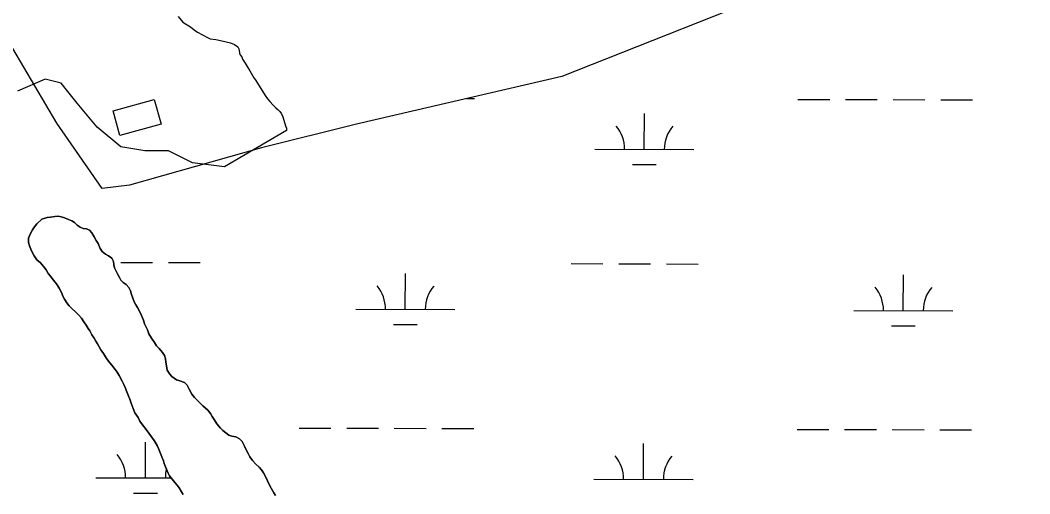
# Model space of a CAD drawing. Extents: x 3161514 to 3199414, y 831166 to 856601.
# Drawn here: x 3194410 to 3195427, y 850398 to 850875 of the extents above; entities that cross this region are included whole.
import ezdxf

# ---------------------------------------------------------------- set-up
doc = ezdxf.new("R2010")
doc.units = 0
for name, color, linetype in [('V-BLDG-OTLN', 7, 'Continuous'), ('V-SITE-VEGE', 7, 'Continuous'), ('V-TOPO-SHOR', 7, 'Continuous'), ('V-WETL-SWMP', 7, 'Continuous')]:
    doc.layers.add(name, color=color, linetype=linetype)

msp = doc.modelspace()

# ---------------------------------------------------------------- linework, layer by layer
at = {"layer": 'V-BLDG-OTLN'}
msp.add_lwpolyline([(3194510.3, 850758.9), (3194503.5, 850783.5), (3194545, 850795), (3194551.8, 850770.3)], close=True, dxfattribs=at)
at = {"layer": 'V-SITE-VEGE'}
for points in [[(3194569.1, 850878.9), (3194573.9, 850873.1), (3194576.3, 850871.4), (3194581.5, 850868.4), (3194585.2, 850865.4), (3194588.6, 850863), (3194598.5, 850857.6), (3194601.3, 850856.3), (3194607.1, 850855.6), (3194611.8, 850854.6), (3194621.7, 850852.3), (3194625.8, 850850.6), (3194629.3, 850848.2), (3194630.3, 850846.2), (3194631.3, 850840.4), (3194633.1, 850838), (3194633.8, 850835.7), (3194636.5, 850831.6), (3194639.6, 850826.5), (3194641.3, 850824.1), (3194645.4, 850817), (3194646.8, 850815.3), (3194657.5, 850798), (3194659.2, 850795.6), (3194661.6, 850792.9), (3194664.7, 850789.2), (3194667.4, 850786.5), (3194669.5, 850785.1), (3194671.5, 850783.1), (3194673.2, 850780.7), (3194674.6, 850777.7), (3194677.4, 850768.5), (3194678.4, 850766.1), (3194678.1, 850763.7), (3194615.7, 850727.2), (3194583.6, 850731.2), (3194559.5, 850743.2), (3194535.4, 850743.2), (3194511.4, 850747.2), (3194487.3, 850767.3), (3194467.2, 850791.4), (3194451.2, 850811.5), (3194435.1, 850815.5), (3194407, 850803.4)], [(3194574.1, 850396.7), (3194572.6, 850399.6), (3194570.2, 850403.4), (3194567.9, 850406.1), (3194565.8, 850409), (3194562.9, 850412.2), (3194560.2, 850415.7), (3194558.9, 850418.4), (3194556.9, 850423.2), (3194555.1, 850428), (3194554.2, 850430.9), (3194552.7, 850434.8), (3194550.7, 850439.7), (3194549.3, 850443.1), (3194547.8, 850446.1), (3194544.9, 850451.4), (3194542.3, 850454.9), (3194539.6, 850458.8), (3194535.7, 850463.7), (3194533.1, 850467.1), (3194530.5, 850470.9), (3194528.6, 850474.3), (3194525.5, 850479.2), (3194523.7, 850483.5), (3194521.6, 850488.8), (3194520.3, 850492.8), (3194518.8, 850497), (3194517.5, 850500.4), (3194515.6, 850504.7), (3194514.3, 850507.7), (3194512.6, 850511.1), (3194509.5, 850516.8), (3194507.6, 850520), (3194505.7, 850522.9), (3194502.3, 850527.1), (3194500.2, 850529.6), (3194497.9, 850532.5), (3194496, 850535.5), (3194493.7, 850538.9), (3194491.3, 850542.6), (3194489.5, 850545.6), (3194487.9, 850548.7), (3194486.2, 850551.4), (3194484.3, 850554.4), (3194482, 850557.9), (3194480.1, 850561.8), (3194478.5, 850564.3), (3194476.4, 850567.7), (3194474.1, 850570.9), (3194471.5, 850574.7), (3194468.8, 850577.6), (3194465.5, 850581), (3194462.3, 850584), (3194459.2, 850587), (3194456.8, 850590.1), (3194454.5, 850593.9), (3194452.9, 850596.8), (3194451.9, 850599.7), (3194449.2, 850604.8), (3194447.1, 850608.3), (3194445, 850611), (3194443, 850613.4), (3194440.3, 850616.8), (3194438, 850619.8), (3194435.9, 850623.3), (3194433.8, 850626.2), (3194430.3, 850630.3), (3194426.7, 850633.4), (3194424, 850637.4), (3194421.9, 850641.2), (3194420.6, 850644.2), (3194419.1, 850647.6), (3194418.4, 850650.8), (3194418.4, 850655.2), (3194419.5, 850658.7), (3194422.2, 850663.8), (3194424.3, 850666.7), (3194426.5, 850669.6), (3194431.6, 850674.5), (3194437.2, 850676), (3194440.4, 850676.3), (3194444.8, 850677), (3194448, 850677.3), (3194451.2, 850676.7), (3194454.4, 850675.9), (3194458.7, 850674.2), (3194461.8, 850672.6), (3194464.7, 850671), (3194467.3, 850668.3), (3194470.3, 850666.2), (3194473.4, 850665.1), (3194476.6, 850664.5), (3194479.7, 850663.2), (3194481.9, 850660.6), (3194484.4, 850656.6), (3194486.5, 850653)], [(3194486.5, 850653), (3194488.3, 850649.9), (3194490.4, 850644.8), (3194492.6, 850641.8), (3194495.9, 850639.2), (3194498.9, 850637.6), (3194502.3, 850635.1), (3194503.8, 850631.9), (3194504.3, 850628.5), (3194504.8, 850625.3), (3194506.5, 850621.9), (3194508.2, 850618.6), (3194510.1, 850615.7), (3194511.4, 850613), (3194513.8, 850610.6), (3194516.7, 850608.5), (3194519.3, 850605.5), (3194521.1, 850602.3), (3194522.2, 850598.3), (3194523.4, 850594.9), (3194524.7, 850591.1), (3194526.3, 850587.9), (3194528.1, 850585.2), (3194530, 850581.6), (3194532, 850577.3), (3194534.1, 850572.5), (3194535.1, 850569), (3194536.4, 850566.3), (3194538, 850562.9), (3194539.6, 850558.9), (3194542.1, 850554.3), (3194545.1, 850549.9), (3194547.4, 850546.7), (3194549.8, 850543.9), (3194553.4, 850540), (3194555.2, 850536.8), (3194556.2, 850533.6), (3194556.7, 850530.4), (3194557.3, 850526.4), (3194558.1, 850522.1), (3194560.7, 850518.3), (3194562.7, 850515.9), (3194567.5, 850512.4), (3194570.7, 850511.4), (3194575.5, 850509.8), (3194578.1, 850507), (3194580.2, 850503.1), (3194583, 850498), (3194585.4, 850494.5), (3194587.8, 850492.1), (3194590.9, 850489.4), (3194594.1, 850486.3), (3194599, 850481.9), (3194601.6, 850478.4), (3194603.5, 850475.3), (3194605.3, 850472.4), (3194608.2, 850468.1), (3194611.6, 850463.8), (3194614.2, 850461.4), (3194617.2, 850458.9), (3194620.1, 850456.8), (3194623.2, 850455.7), (3194627.2, 850454.9), (3194630.8, 850453), (3194633.5, 850450.1), (3194635.8, 850445.7), (3194637.4, 850442.5), (3194639.5, 850438.3), (3194641.4, 850434.9), (3194644, 850431.1), (3194647.3, 850427.3), (3194650.7, 850424.4), (3194652.9, 850421.7), (3194655, 850418.6), (3194657.8, 850413.5), (3194659.2, 850410.5), (3194661.2, 850406.3), (3194662.8, 850403.3), (3194665.6, 850398.6), (3194667.3, 850395.9)]]:
    msp.add_lwpolyline(points, dxfattribs=at)
at = {"layer": 'V-TOPO-SHOR'}
for points in [[(3194608.2, 850468.1), (3194605.3, 850472.4), (3194603.5, 850475.3), (3194601.6, 850478.4), (3194599, 850481.9), (3194594.1, 850486.3), (3194590.9, 850489.4), (3194587.8, 850492.1), (3194585.4, 850494.5), (3194583, 850498), (3194580.2, 850503.1), (3194578.1, 850507), (3194575.5, 850509.8), (3194570.7, 850511.4), (3194567.5, 850512.4), (3194562.7, 850515.9), (3194560.7, 850518.3), (3194558.1, 850522.1), (3194557.3, 850526.4), (3194556.7, 850530.4), (3194556.2, 850533.6), (3194555.2, 850536.8), (3194553.4, 850540), (3194549.8, 850543.9), (3194547.4, 850546.7), (3194545.1, 850549.9), (3194542.1, 850554.3), (3194539.6, 850558.9), (3194538, 850562.9), (3194536.4, 850566.3), (3194535.1, 850569), (3194534.1, 850572.5), (3194532, 850577.3), (3194530, 850581.6), (3194528.1, 850585.2), (3194526.3, 850587.9), (3194524.7, 850591.1), (3194523.4, 850594.9), (3194522.2, 850598.3), (3194521.1, 850602.3), (3194519.3, 850605.5), (3194516.7, 850608.5), (3194513.8, 850610.6), (3194511.4, 850613), (3194510.1, 850615.7), (3194508.2, 850618.6), (3194506.5, 850621.9), (3194504.8, 850625.3), (3194504.3, 850628.5), (3194503.8, 850631.9), (3194502.3, 850635.1), (3194498.9, 850637.6), (3194495.9, 850639.2), (3194492.6, 850641.8), (3194490.4, 850644.8), (3194488.3, 850649.9), (3194486.5, 850653), (3194484.4, 850656.6), (3194481.9, 850660.6), (3194479.7, 850663.2), (3194476.6, 850664.5), (3194473.4, 850665.1), (3194470.3, 850666.2), (3194467.3, 850668.3), (3194464.7, 850671), (3194461.8, 850672.6), (3194458.7, 850674.2), (3194454.4, 850675.9), (3194451.2, 850676.7), (3194448, 850677.3), (3194444.8, 850677), (3194440.4, 850676.3), (3194437.2, 850676), (3194431.6, 850674.5), (3194426.5, 850669.6), (3194424.3, 850666.7), (3194422.2, 850663.8), (3194419.5, 850658.7), (3194418.4, 850655.2), (3194418.4, 850650.8), (3194419.1, 850647.6), (3194420.6, 850644.2), (3194421.9, 850641.2), (3194424, 850637.4), (3194426.7, 850633.4), (3194430.3, 850630.3), (3194433.8, 850626.2), (3194435.9, 850623.3), (3194438, 850619.8), (3194440.3, 850616.8), (3194443, 850613.4), (3194445, 850611), (3194447.1, 850608.3), (3194449.2, 850604.8), (3194451.9, 850599.7), (3194452.9, 850596.8), (3194454.5, 850593.9), (3194456.8, 850590.1), (3194459.2, 850587), (3194462.3, 850584), (3194465.5, 850581)], [(3194465.5, 850581), (3194468.8, 850577.6), (3194471.5, 850574.7), (3194474.1, 850570.9), (3194476.4, 850567.7), (3194478.5, 850564.3), (3194480.1, 850561.8), (3194482, 850557.9), (3194484.3, 850554.4), (3194486.2, 850551.4), (3194487.9, 850548.7), (3194489.5, 850545.6), (3194491.3, 850542.6), (3194493.7, 850538.9), (3194496, 850535.5), (3194497.9, 850532.5), (3194500.2, 850529.6), (3194502.3, 850527.1), (3194505.7, 850522.9), (3194507.6, 850520), (3194509.5, 850516.8), (3194512.6, 850511.1), (3194514.3, 850507.7), (3194515.6, 850504.7), (3194517.5, 850500.4), (3194518.8, 850497), (3194520.3, 850492.8), (3194521.6, 850488.8), (3194523.7, 850483.5), (3194525.5, 850479.2), (3194528.6, 850474.3), (3194530.5, 850470.9), (3194533.1, 850467.1), (3194535.7, 850463.7), (3194539.6, 850458.8), (3194542.3, 850454.9), (3194544.9, 850451.4), (3194547.8, 850446.1), (3194549.3, 850443.1), (3194550.7, 850439.7), (3194552.7, 850434.8), (3194554.2, 850430.9), (3194555.1, 850428), (3194556.9, 850423.2), (3194558.9, 850418.4), (3194560.2, 850415.7), (3194562.9, 850412.2), (3194565.8, 850409), (3194567.9, 850406.1), (3194570.2, 850403.4), (3194572.6, 850399.6), (3194574.1, 850396.7)], [(3194667.3, 850395.9), (3194665.6, 850398.6), (3194662.8, 850403.3), (3194661.2, 850406.3), (3194659.2, 850410.5), (3194657.8, 850413.5), (3194655, 850418.6), (3194652.9, 850421.7), (3194650.7, 850424.4), (3194647.3, 850427.3), (3194644, 850431.1), (3194641.4, 850434.9), (3194639.5, 850438.3), (3194637.4, 850442.5), (3194635.8, 850445.7), (3194633.5, 850450.1), (3194630.8, 850453), (3194627.2, 850454.9), (3194623.2, 850455.7), (3194620.1, 850456.8), (3194617.2, 850458.9), (3194614.2, 850461.4), (3194611.6, 850463.8), (3194608.2, 850468.1)]]:
    msp.add_lwpolyline(points, dxfattribs=at)
at = {"layer": 'V-WETL-SWMP'}
for p, q in [((3194859.6, 850796.1), (3194867.8, 850796)), ((3195193.7, 850795.1), (3195225.7, 850795)), ((3195241.7, 850795), (3195273.7, 850794.9)), ((3195289.7, 850794.9), (3195321.7, 850794.8)), ((3195337.7, 850794.7), (3195369.7, 850794.6)), ((3195038.9, 850744.8), (3195039, 850780.8)), ((3194988.9, 850745), (3195088.9, 850744.7)), ((3195026.9, 850729.4), (3195050.9, 850729.4)), ((3194511.3, 850630.8), (3194543.3, 850630.8)), ((3194559.3, 850630.7), (3194591.3, 850630.6)), ((3194965.2, 850629.6), (3194997.2, 850629.5)), ((3195013.2, 850629.5), (3195045.2, 850629.4)), ((3195061.2, 850629.3), (3195093.2, 850629.2)), ((3194798, 850583.6), (3194798.1, 850619.6)), ((3195299.9, 850582.2), (3195300, 850618.2)), ((3194748, 850583.8), (3194848, 850583.5)), ((3195249.9, 850582.4), (3195349.9, 850582.1)), ((3194786, 850568.2), (3194810, 850568.2)), ((3195287.9, 850566.8), (3195311.9, 850566.8)), ((3194690.9, 850463.8), (3194722.9, 850463.8)), ((3194738.9, 850463.7), (3194770.9, 850463.6)), ((3194786.9, 850463.6), (3194818.9, 850463.5)), ((3194834.9, 850463.4), (3194866.9, 850463.4)), ((3195192.8, 850462.5), (3195224.8, 850462.4)), ((3195240.8, 850462.3), (3195272.8, 850462.2)), ((3195288.8, 850462.2), (3195320.8, 850462.1)), ((3195336.8, 850462.1), (3195368.8, 850462)), ((3194536.1, 850413.5), (3194536.2, 850449.5)), ((3195038, 850412.1), (3195038.1, 850448.1)), ((3194486.1, 850413.7), (3194561.9, 850413.5)), ((3194988, 850412.3), (3195088, 850412)), ((3194524.1, 850398.1), (3194548.1, 850398.1))]:
    msp.add_line(p, q, dxfattribs=at)
for points in [[(3196271.6, 851268.7), (3195198.7, 850914.6), (3194955.6, 850818.4), (3194748.7, 850770.2), (3194653.1, 850746.4), (3194520.1, 850708.7), (3194492.6, 850705.3), (3194446.8, 850771.2), (3194402.5, 850846.5), (3194357.5, 850845.8), (3194295.8, 850827.4), (3194277.4, 850799.8), (3194305.9, 850715.9), (3194289.9, 850642.9), (3194237.3, 850599.2), (3194055.1, 850566.5), (3193882.4, 850526.4), (3193690.1, 850496.8), (3193562.4, 850455.9), (3193346.1, 850288.7)], [(3194505.7, 850522.9), (3194502.3, 850527.1), (3194500.2, 850529.6), (3194497.9, 850532.5), (3194496, 850535.5), (3194493.7, 850538.9), (3194491.3, 850542.6), (3194489.5, 850545.6), (3194487.9, 850548.7), (3194486.2, 850551.4), (3194484.3, 850554.4), (3194482, 850557.9), (3194480.1, 850561.8), (3194478.5, 850564.3), (3194476.4, 850567.7), (3194474.1, 850570.9), (3194471.5, 850574.7), (3194468.8, 850577.6), (3194465.5, 850581), (3194462.3, 850584), (3194459.2, 850587), (3194456.8, 850590.1), (3194454.5, 850593.9), (3194452.9, 850596.8), (3194451.9, 850599.7), (3194449.2, 850604.8), (3194447.1, 850608.3), (3194445, 850611), (3194443, 850613.4), (3194440.3, 850616.8), (3194438, 850619.8), (3194435.9, 850623.3), (3194433.8, 850626.2), (3194430.3, 850630.3), (3194426.7, 850633.4), (3194424, 850637.4), (3194421.9, 850641.2), (3194420.6, 850644.2), (3194419.1, 850647.6), (3194418.4, 850650.8), (3194418.4, 850655.2), (3194419.5, 850658.7), (3194422.2, 850663.8), (3194424.3, 850666.7), (3194426.5, 850669.6), (3194431.6, 850674.5), (3194437.2, 850676), (3194440.4, 850676.3), (3194444.8, 850677), (3194448, 850677.3), (3194451.2, 850676.7), (3194454.4, 850675.9), (3194458.7, 850674.2), (3194461.8, 850672.6), (3194464.7, 850671), (3194467.3, 850668.3), (3194470.3, 850666.2), (3194473.4, 850665.1), (3194476.6, 850664.5), (3194479.7, 850663.2), (3194481.9, 850660.6), (3194484.4, 850656.6), (3194486.5, 850653), (3194488.3, 850649.9), (3194490.4, 850644.8), (3194492.6, 850641.8), (3194495.9, 850639.2), (3194498.9, 850637.6), (3194502.3, 850635.1), (3194503.8, 850631.9), (3194504.3, 850628.5), (3194504.8, 850625.3), (3194506.5, 850621.9), (3194508.2, 850618.6), (3194510.1, 850615.7), (3194511.4, 850613), (3194513.8, 850610.6), (3194516.7, 850608.5), (3194519.3, 850605.5), (3194521.1, 850602.3), (3194522.2, 850598.3), (3194524.7, 850591.1), (3194526.3, 850587.9), (3194528.1, 850585.2), (3194530, 850581.6), (3194532, 850577.3), (3194534.1, 850572.5), (3194535.1, 850569), (3194536.4, 850566.3), (3194538, 850562.9), (3194539.6, 850558.9), (3194542.1, 850554.3), (3194545.1, 850549.9), (3194547.4, 850546.7), (3194549.8, 850543.9), (3194553.4, 850540), (3194555.2, 850536.8), (3194556.2, 850533.6), (3194556.7, 850530.4), (3194557.3, 850526.4), (3194558.1, 850522.1)], [(3194574.1, 850396.7), (3194572.6, 850399.6), (3194570.2, 850403.4), (3194567.9, 850406.1), (3194565.8, 850409), (3194562.9, 850412.2), (3194560.2, 850415.7), (3194558.9, 850418.4), (3194556.9, 850423.2), (3194555.1, 850428), (3194554.2, 850430.9), (3194552.7, 850434.8), (3194550.7, 850439.7), (3194549.3, 850443.1), (3194547.8, 850446.1), (3194544.9, 850451.4), (3194542.3, 850454.9), (3194539.6, 850458.8), (3194535.7, 850463.7), (3194533.1, 850467.1), (3194530.5, 850470.9), (3194528.6, 850474.3), (3194525.5, 850479.2), (3194523.7, 850483.5), (3194521.6, 850488.8), (3194520.3, 850492.8), (3194518.8, 850497), (3194517.5, 850500.4), (3194515.6, 850504.7), (3194514.3, 850507.7), (3194512.6, 850511.1), (3194509.5, 850516.8), (3194507.6, 850520), (3194505.7, 850522.9)], [(3194558.1, 850522.1), (3194560.7, 850518.3), (3194562.7, 850515.9), (3194567.5, 850512.4), (3194570.7, 850511.4), (3194575.5, 850509.8), (3194578.1, 850507), (3194580.2, 850503.1), (3194583, 850498), (3194585.4, 850494.5), (3194587.8, 850492.1), (3194590.9, 850489.4), (3194594.1, 850486.3), (3194599, 850481.9), (3194601.6, 850478.4), (3194603.5, 850475.3), (3194605.3, 850472.4), (3194608.2, 850468.1), (3194611.6, 850463.8), (3194614.2, 850461.4), (3194617.2, 850458.9), (3194620.1, 850456.8), (3194623.2, 850455.7), (3194627.2, 850454.9), (3194630.8, 850453), (3194633.5, 850450.1), (3194639.5, 850438.3), (3194641.4, 850434.9), (3194644, 850431.1), (3194647.3, 850427.3), (3194650.7, 850424.4), (3194652.9, 850421.7), (3194655, 850418.6), (3194657.8, 850413.5), (3194659.2, 850410.5), (3194661.2, 850406.3), (3194662.8, 850403.3), (3194665.6, 850398.6), (3194667.3, 850395.9)]]:
    msp.add_lwpolyline(points, dxfattribs=at)
for centre, start, end in [((3194983.7, 850745.4), 359.0699, 40.6135), ((3195094.2, 850745.1), 139.0699, 180.6135), ((3194742.8, 850584.2), 359.0699, 40.6135), ((3194853.3, 850583.9), 139.0699, 180.6135), ((3195244.7, 850582.9), 359.0699, 40.6135), ((3195355.2, 850582.6), 139.0699, 180.6135), ((3194480.9, 850414.2), 359.0699, 40.6135), ((3194982.8, 850412.8), 359.0699, 40.6135), ((3195093.3, 850412.5), 139.0699, 180.6135), ((3194591.4, 850413.9), 165.7317, 180.6135)]:
    msp.add_arc(centre, 35.2, start, end, dxfattribs=at)

doc.saveas('drawing.dxf')
